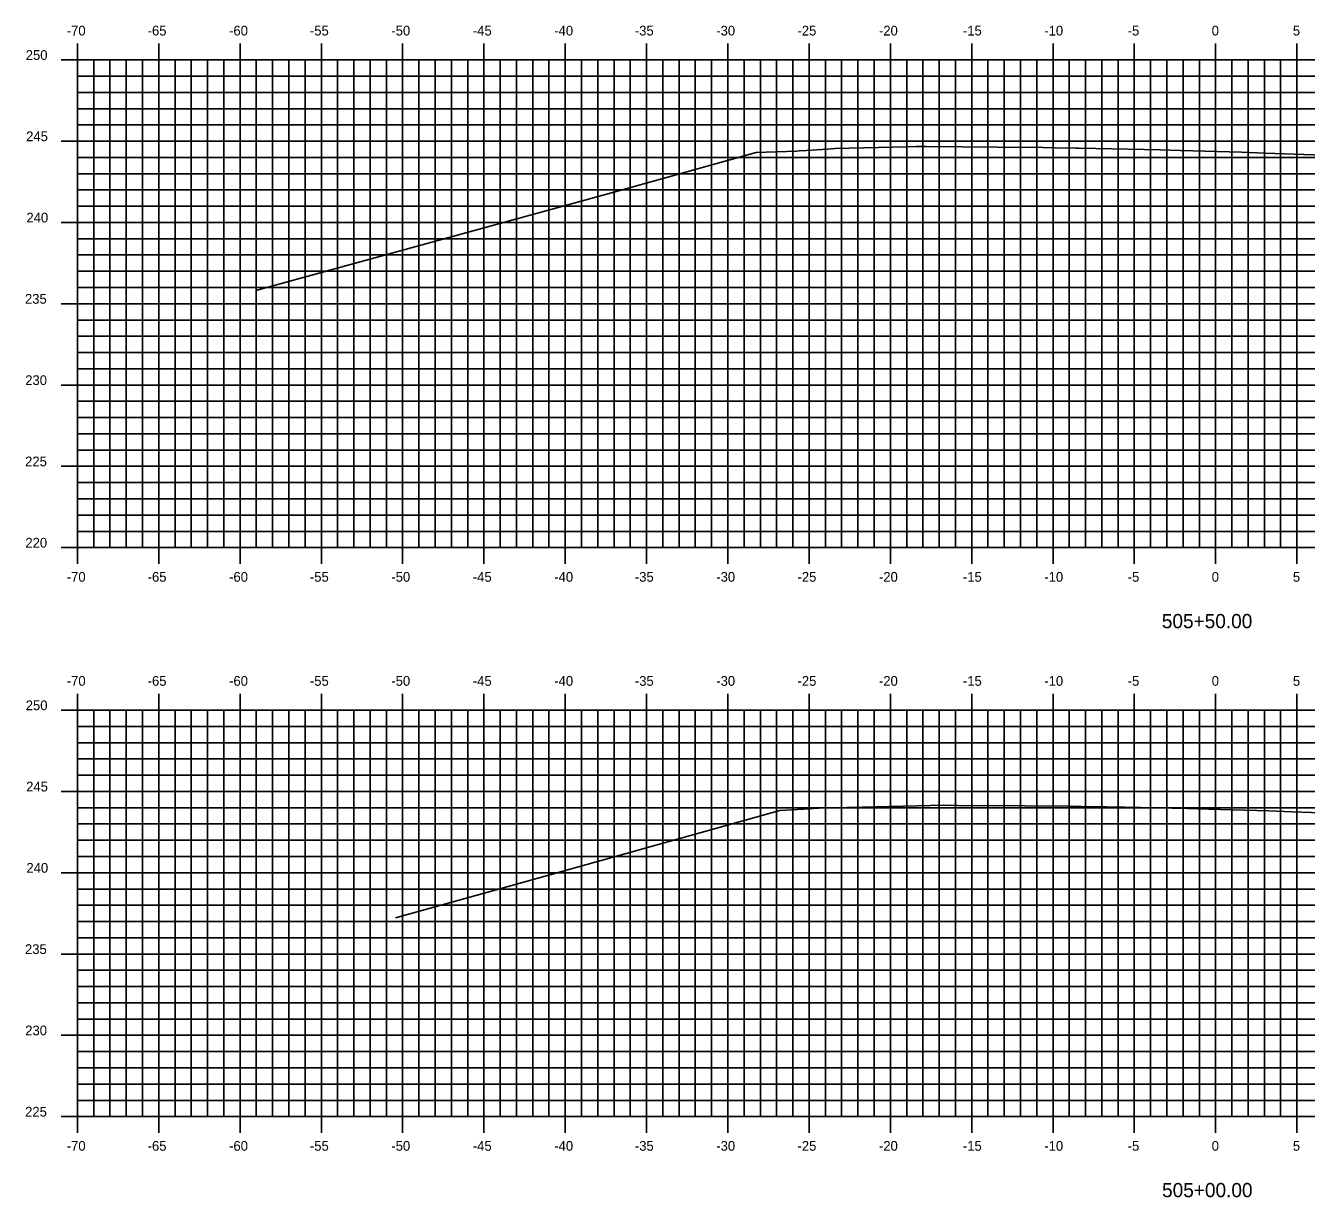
# Model space of a CAD drawing. Extents: x 1170543 to 1177585, y 609599 to 610623.
# Drawn here: x 1171440.3 to 1171519.1, y 610272.8 to 610344.9 of the extents above; entities that cross this region are included whole.
import ezdxf

# ---------------------------------------------------------------- set-up
doc = ezdxf.new("R2010")
doc.units = 0
for name, color, linetype in [('H_V ANNOTATION', 7, 'Continuous'), ('MAJOR', 7, 'Continuous'), ('MINOR', 7, 'Continuous'), ('S_Roadway_Centerline', 7, 'Continuous')]:
    doc.layers.add(name, color=color, linetype=linetype)

msp = doc.modelspace()

# ---------------------------------------------------------------- linework, layer by layer
at = {"layer": 'MAJOR'}
for p, q in [((1171443.497, 610343.803), (1171443.497, 610342.801)), ((1171448.497, 610343.803), (1171448.497, 610342.801)), ((1171453.497, 610343.803), (1171453.497, 610342.801)), ((1171458.497, 610343.803), (1171458.497, 610342.801)), ((1171463.497, 610343.803), (1171463.497, 610342.801)), ((1171468.497, 610343.803), (1171468.497, 610342.801)), ((1171473.497, 610343.803), (1171473.497, 610342.801)), ((1171478.497, 610343.803), (1171478.497, 610342.801)), ((1171483.497, 610343.803), (1171483.497, 610342.801)), ((1171488.497, 610343.803), (1171488.497, 610342.801)), ((1171493.497, 610343.803), (1171493.497, 610342.801)), ((1171498.497, 610343.803), (1171498.497, 610342.801)), ((1171503.497, 610343.803), (1171503.497, 610342.801)), ((1171508.497, 610343.803), (1171508.497, 610342.801)), ((1171513.497, 610343.803), (1171513.497, 610342.801)), ((1171518.497, 610343.803), (1171518.497, 610342.801)), ((1171442.495, 610342.801), (1171443.497, 610342.801)), ((1171443.497, 610342.801), (1171583.497, 610342.801)), ((1171443.497, 610312.801), (1171443.497, 610342.801)), ((1171443.497, 610312.801), (1171443.497, 610342.801)), ((1171443.497, 610342.801), (1171583.497, 610342.801)), ((1171448.497, 610312.801), (1171448.497, 610342.801)), ((1171453.497, 610312.801), (1171453.497, 610342.801)), ((1171458.497, 610312.801), (1171458.497, 610342.801)), ((1171463.497, 610312.801), (1171463.497, 610342.801)), ((1171468.497, 610312.801), (1171468.497, 610342.801)), ((1171473.497, 610312.801), (1171473.497, 610342.801)), ((1171478.497, 610312.801), (1171478.497, 610342.801)), ((1171483.497, 610312.801), (1171483.497, 610342.801)), ((1171488.497, 610312.801), (1171488.497, 610342.801)), ((1171493.497, 610312.801), (1171493.497, 610342.801)), ((1171498.497, 610312.801), (1171498.497, 610342.801)), ((1171503.497, 610312.801), (1171503.497, 610342.801)), ((1171508.497, 610312.801), (1171508.497, 610342.801)), ((1171513.497, 610312.801), (1171513.497, 610342.801)), ((1171518.497, 610312.801), (1171518.497, 610342.801)), ((1171442.495, 610337.801), (1171443.497, 610337.801)), ((1171443.497, 610337.801), (1171583.497, 610337.801)), ((1171442.495, 610332.801), (1171443.497, 610332.801)), ((1171443.497, 610332.801), (1171583.497, 610332.801)), ((1171442.495, 610327.801), (1171443.497, 610327.801)), ((1171443.497, 610327.801), (1171583.497, 610327.801)), ((1171442.495, 610322.801), (1171443.497, 610322.801)), ((1171443.497, 610322.801), (1171583.497, 610322.801)), ((1171442.495, 610317.801), (1171443.497, 610317.801)), ((1171443.497, 610317.801), (1171583.497, 610317.801)), ((1171442.495, 610312.801), (1171443.497, 610312.801)), ((1171443.497, 610312.801), (1171583.497, 610312.801)), ((1171443.497, 610312.801), (1171583.497, 610312.801)), ((1171443.497, 610311.799), (1171443.497, 610312.801)), ((1171448.497, 610311.799), (1171448.497, 610312.801)), ((1171453.497, 610311.799), (1171453.497, 610312.801)), ((1171458.497, 610311.799), (1171458.497, 610312.801)), ((1171463.497, 610311.799), (1171463.497, 610312.801)), ((1171468.497, 610311.799), (1171468.497, 610312.801)), ((1171473.497, 610311.799), (1171473.497, 610312.801)), ((1171478.497, 610311.799), (1171478.497, 610312.801)), ((1171483.497, 610311.799), (1171483.497, 610312.801)), ((1171488.497, 610311.799), (1171488.497, 610312.801)), ((1171493.497, 610311.799), (1171493.497, 610312.801)), ((1171498.497, 610311.799), (1171498.497, 610312.801)), ((1171503.497, 610311.799), (1171503.497, 610312.801)), ((1171508.497, 610311.799), (1171508.497, 610312.801)), ((1171513.497, 610311.799), (1171513.497, 610312.801)), ((1171518.497, 610311.799), (1171518.497, 610312.801)), ((1171443.497, 610303.803), (1171443.497, 610302.801)), ((1171448.497, 610303.803), (1171448.497, 610302.801)), ((1171453.497, 610303.803), (1171453.497, 610302.801)), ((1171458.497, 610303.803), (1171458.497, 610302.801)), ((1171463.497, 610303.803), (1171463.497, 610302.801)), ((1171468.497, 610303.803), (1171468.497, 610302.801)), ((1171473.497, 610303.803), (1171473.497, 610302.801)), ((1171478.497, 610303.803), (1171478.497, 610302.801)), ((1171483.497, 610303.803), (1171483.497, 610302.801)), ((1171488.497, 610303.803), (1171488.497, 610302.801)), ((1171493.497, 610303.803), (1171493.497, 610302.801)), ((1171498.497, 610303.803), (1171498.497, 610302.801)), ((1171503.497, 610303.803), (1171503.497, 610302.801)), ((1171508.497, 610303.803), (1171508.497, 610302.801)), ((1171513.497, 610303.803), (1171513.497, 610302.801)), ((1171518.497, 610303.803), (1171518.497, 610302.801)), ((1171442.495, 610302.801), (1171443.497, 610302.801)), ((1171443.497, 610302.801), (1171583.497, 610302.801)), ((1171443.497, 610277.801), (1171443.497, 610302.801)), ((1171443.497, 610277.801), (1171443.497, 610302.801)), ((1171443.497, 610302.801), (1171583.497, 610302.801)), ((1171448.497, 610277.801), (1171448.497, 610302.801)), ((1171453.497, 610277.801), (1171453.497, 610302.801)), ((1171458.497, 610277.801), (1171458.497, 610302.801)), ((1171463.497, 610277.801), (1171463.497, 610302.801)), ((1171468.497, 610277.801), (1171468.497, 610302.801)), ((1171473.497, 610277.801), (1171473.497, 610302.801)), ((1171478.497, 610277.801), (1171478.497, 610302.801)), ((1171483.497, 610277.801), (1171483.497, 610302.801)), ((1171488.497, 610277.801), (1171488.497, 610302.801)), ((1171493.497, 610277.801), (1171493.497, 610302.801)), ((1171498.497, 610277.801), (1171498.497, 610302.801)), ((1171503.497, 610277.801), (1171503.497, 610302.801)), ((1171508.497, 610277.801), (1171508.497, 610302.801)), ((1171513.497, 610277.801), (1171513.497, 610302.801)), ((1171518.497, 610277.801), (1171518.497, 610302.801)), ((1171442.495, 610297.801), (1171443.497, 610297.801)), ((1171443.497, 610297.801), (1171583.497, 610297.801)), ((1171442.495, 610292.801), (1171443.497, 610292.801)), ((1171443.497, 610292.801), (1171583.497, 610292.801)), ((1171442.495, 610287.801), (1171443.497, 610287.801)), ((1171443.497, 610287.801), (1171583.497, 610287.801)), ((1171442.495, 610282.801), (1171443.497, 610282.801)), ((1171443.497, 610282.801), (1171583.497, 610282.801)), ((1171442.495, 610277.801), (1171443.497, 610277.801)), ((1171443.497, 610277.801), (1171583.497, 610277.801)), ((1171443.497, 610277.801), (1171583.497, 610277.801)), ((1171443.497, 610276.799), (1171443.497, 610277.801)), ((1171448.497, 610276.799), (1171448.497, 610277.801)), ((1171453.497, 610276.799), (1171453.497, 610277.801)), ((1171458.497, 610276.799), (1171458.497, 610277.801)), ((1171463.497, 610276.799), (1171463.497, 610277.801)), ((1171468.497, 610276.799), (1171468.497, 610277.801)), ((1171473.497, 610276.799), (1171473.497, 610277.801)), ((1171478.497, 610276.799), (1171478.497, 610277.801)), ((1171483.497, 610276.799), (1171483.497, 610277.801)), ((1171488.497, 610276.799), (1171488.497, 610277.801)), ((1171493.497, 610276.799), (1171493.497, 610277.801)), ((1171498.497, 610276.799), (1171498.497, 610277.801)), ((1171503.497, 610276.799), (1171503.497, 610277.801)), ((1171508.497, 610276.799), (1171508.497, 610277.801)), ((1171513.497, 610276.799), (1171513.497, 610277.801)), ((1171518.497, 610276.799), (1171518.497, 610277.801))]:
    msp.add_line(p, q, dxfattribs=at)
at = {"layer": 'MINOR'}
for p, q in [((1171444.497, 610312.801), (1171444.497, 610342.801)), ((1171445.497, 610312.801), (1171445.497, 610342.801)), ((1171446.497, 610312.801), (1171446.497, 610342.801)), ((1171447.497, 610312.801), (1171447.497, 610342.801)), ((1171449.497, 610312.801), (1171449.497, 610342.801)), ((1171450.497, 610312.801), (1171450.497, 610342.801)), ((1171451.497, 610312.801), (1171451.497, 610342.801)), ((1171452.497, 610312.801), (1171452.497, 610342.801)), ((1171454.497, 610312.801), (1171454.497, 610342.801)), ((1171455.497, 610312.801), (1171455.497, 610342.801)), ((1171456.497, 610312.801), (1171456.497, 610342.801)), ((1171457.497, 610312.801), (1171457.497, 610342.801)), ((1171459.497, 610312.801), (1171459.497, 610342.801)), ((1171460.497, 610312.801), (1171460.497, 610342.801)), ((1171461.497, 610312.801), (1171461.497, 610342.801)), ((1171462.497, 610312.801), (1171462.497, 610342.801)), ((1171464.497, 610312.801), (1171464.497, 610342.801)), ((1171465.497, 610312.801), (1171465.497, 610342.801)), ((1171466.497, 610312.801), (1171466.497, 610342.801)), ((1171467.497, 610312.801), (1171467.497, 610342.801)), ((1171469.497, 610312.801), (1171469.497, 610342.801)), ((1171470.497, 610312.801), (1171470.497, 610342.801)), ((1171471.497, 610312.801), (1171471.497, 610342.801)), ((1171472.497, 610312.801), (1171472.497, 610342.801)), ((1171474.497, 610312.801), (1171474.497, 610342.801)), ((1171475.497, 610312.801), (1171475.497, 610342.801)), ((1171476.497, 610312.801), (1171476.497, 610342.801)), ((1171477.497, 610312.801), (1171477.497, 610342.801)), ((1171479.497, 610312.801), (1171479.497, 610342.801)), ((1171480.497, 610312.801), (1171480.497, 610342.801)), ((1171481.497, 610312.801), (1171481.497, 610342.801)), ((1171482.497, 610312.801), (1171482.497, 610342.801)), ((1171484.497, 610312.801), (1171484.497, 610342.801)), ((1171485.497, 610312.801), (1171485.497, 610342.801)), ((1171486.497, 610312.801), (1171486.497, 610342.801)), ((1171487.497, 610312.801), (1171487.497, 610342.801)), ((1171489.497, 610312.801), (1171489.497, 610342.801)), ((1171490.497, 610312.801), (1171490.497, 610342.801)), ((1171491.497, 610312.801), (1171491.497, 610342.801)), ((1171492.497, 610312.801), (1171492.497, 610342.801)), ((1171494.497, 610312.801), (1171494.497, 610342.801)), ((1171495.497, 610312.801), (1171495.497, 610342.801)), ((1171496.497, 610312.801), (1171496.497, 610342.801)), ((1171497.497, 610312.801), (1171497.497, 610342.801)), ((1171499.497, 610312.801), (1171499.497, 610342.801)), ((1171500.497, 610312.801), (1171500.497, 610342.801)), ((1171501.497, 610312.801), (1171501.497, 610342.801)), ((1171502.497, 610312.801), (1171502.497, 610342.801)), ((1171504.497, 610312.801), (1171504.497, 610342.801)), ((1171505.497, 610312.801), (1171505.497, 610342.801)), ((1171506.497, 610312.801), (1171506.497, 610342.801)), ((1171507.497, 610312.801), (1171507.497, 610342.801)), ((1171509.497, 610312.801), (1171509.497, 610342.801)), ((1171510.497, 610312.801), (1171510.497, 610342.801)), ((1171511.497, 610312.801), (1171511.497, 610342.801)), ((1171512.497, 610312.801), (1171512.497, 610342.801)), ((1171514.497, 610312.801), (1171514.497, 610342.801)), ((1171515.497, 610312.801), (1171515.497, 610342.801)), ((1171516.497, 610312.801), (1171516.497, 610342.801)), ((1171517.497, 610312.801), (1171517.497, 610342.801)), ((1171443.497, 610341.801), (1171583.497, 610341.801)), ((1171443.497, 610341.801), (1171444.499, 610341.801)), ((1171443.497, 610340.801), (1171583.497, 610340.801)), ((1171443.497, 610340.801), (1171444.499, 610340.801)), ((1171443.497, 610339.801), (1171583.497, 610339.801)), ((1171443.497, 610339.801), (1171444.499, 610339.801)), ((1171443.497, 610338.801), (1171583.497, 610338.801)), ((1171443.497, 610338.801), (1171444.499, 610338.801)), ((1171443.497, 610336.801), (1171583.497, 610336.801)), ((1171443.497, 610336.801), (1171444.499, 610336.801)), ((1171443.497, 610335.801), (1171583.497, 610335.801)), ((1171443.497, 610335.801), (1171444.499, 610335.801)), ((1171443.497, 610334.801), (1171583.497, 610334.801)), ((1171443.497, 610334.801), (1171444.499, 610334.801)), ((1171443.497, 610333.801), (1171583.497, 610333.801)), ((1171443.497, 610333.801), (1171444.499, 610333.801)), ((1171443.497, 610331.801), (1171583.497, 610331.801)), ((1171443.497, 610331.801), (1171444.499, 610331.801)), ((1171443.497, 610330.801), (1171583.497, 610330.801)), ((1171443.497, 610330.801), (1171444.499, 610330.801)), ((1171443.497, 610329.801), (1171583.497, 610329.801)), ((1171443.497, 610329.801), (1171444.499, 610329.801)), ((1171443.497, 610328.801), (1171583.497, 610328.801)), ((1171443.497, 610328.801), (1171444.499, 610328.801)), ((1171443.497, 610326.801), (1171583.497, 610326.801)), ((1171443.497, 610326.801), (1171444.499, 610326.801)), ((1171443.497, 610325.801), (1171583.497, 610325.801)), ((1171443.497, 610325.801), (1171444.499, 610325.801)), ((1171443.497, 610324.801), (1171583.497, 610324.801)), ((1171443.497, 610324.801), (1171444.499, 610324.801)), ((1171443.497, 610323.801), (1171583.497, 610323.801)), ((1171443.497, 610323.801), (1171444.499, 610323.801)), ((1171443.497, 610321.801), (1171583.497, 610321.801)), ((1171443.497, 610321.801), (1171444.499, 610321.801)), ((1171443.497, 610320.801), (1171583.497, 610320.801)), ((1171443.497, 610320.801), (1171444.499, 610320.801)), ((1171443.497, 610319.801), (1171583.497, 610319.801)), ((1171443.497, 610319.801), (1171444.499, 610319.801)), ((1171443.497, 610318.801), (1171583.497, 610318.801)), ((1171443.497, 610318.801), (1171444.499, 610318.801)), ((1171443.497, 610316.801), (1171583.497, 610316.801)), ((1171443.497, 610316.801), (1171444.499, 610316.801)), ((1171443.497, 610315.801), (1171583.497, 610315.801)), ((1171443.497, 610315.801), (1171444.499, 610315.801)), ((1171443.497, 610314.801), (1171583.497, 610314.801)), ((1171443.497, 610314.801), (1171444.499, 610314.801)), ((1171443.497, 610313.801), (1171583.497, 610313.801)), ((1171443.497, 610313.801), (1171444.499, 610313.801)), ((1171444.497, 610277.801), (1171444.497, 610302.801)), ((1171445.497, 610277.801), (1171445.497, 610302.801)), ((1171446.497, 610277.801), (1171446.497, 610302.801)), ((1171447.497, 610277.801), (1171447.497, 610302.801)), ((1171449.497, 610277.801), (1171449.497, 610302.801)), ((1171450.497, 610277.801), (1171450.497, 610302.801)), ((1171451.497, 610277.801), (1171451.497, 610302.801)), ((1171452.497, 610277.801), (1171452.497, 610302.801)), ((1171454.497, 610277.801), (1171454.497, 610302.801)), ((1171455.497, 610277.801), (1171455.497, 610302.801)), ((1171456.497, 610277.801), (1171456.497, 610302.801)), ((1171457.497, 610277.801), (1171457.497, 610302.801)), ((1171459.497, 610277.801), (1171459.497, 610302.801)), ((1171460.497, 610277.801), (1171460.497, 610302.801)), ((1171461.497, 610277.801), (1171461.497, 610302.801)), ((1171462.497, 610277.801), (1171462.497, 610302.801)), ((1171464.497, 610277.801), (1171464.497, 610302.801)), ((1171465.497, 610277.801), (1171465.497, 610302.801)), ((1171466.497, 610277.801), (1171466.497, 610302.801)), ((1171467.497, 610277.801), (1171467.497, 610302.801)), ((1171469.497, 610277.801), (1171469.497, 610302.801)), ((1171470.497, 610277.801), (1171470.497, 610302.801)), ((1171471.497, 610277.801), (1171471.497, 610302.801)), ((1171472.497, 610277.801), (1171472.497, 610302.801)), ((1171474.497, 610277.801), (1171474.497, 610302.801)), ((1171475.497, 610277.801), (1171475.497, 610302.801)), ((1171476.497, 610277.801), (1171476.497, 610302.801)), ((1171477.497, 610277.801), (1171477.497, 610302.801)), ((1171479.497, 610277.801), (1171479.497, 610302.801)), ((1171480.497, 610277.801), (1171480.497, 610302.801)), ((1171481.497, 610277.801), (1171481.497, 610302.801)), ((1171482.497, 610277.801), (1171482.497, 610302.801)), ((1171484.497, 610277.801), (1171484.497, 610302.801)), ((1171485.497, 610277.801), (1171485.497, 610302.801)), ((1171486.497, 610277.801), (1171486.497, 610302.801)), ((1171487.497, 610277.801), (1171487.497, 610302.801)), ((1171489.497, 610277.801), (1171489.497, 610302.801)), ((1171490.497, 610277.801), (1171490.497, 610302.801)), ((1171491.497, 610277.801), (1171491.497, 610302.801)), ((1171492.497, 610277.801), (1171492.497, 610302.801)), ((1171494.497, 610277.801), (1171494.497, 610302.801)), ((1171495.497, 610277.801), (1171495.497, 610302.801)), ((1171496.497, 610277.801), (1171496.497, 610302.801)), ((1171497.497, 610277.801), (1171497.497, 610302.801)), ((1171499.497, 610277.801), (1171499.497, 610302.801)), ((1171500.497, 610277.801), (1171500.497, 610302.801)), ((1171501.497, 610277.801), (1171501.497, 610302.801)), ((1171502.497, 610277.801), (1171502.497, 610302.801)), ((1171504.497, 610277.801), (1171504.497, 610302.801)), ((1171505.497, 610277.801), (1171505.497, 610302.801)), ((1171506.497, 610277.801), (1171506.497, 610302.801)), ((1171507.497, 610277.801), (1171507.497, 610302.801)), ((1171509.497, 610277.801), (1171509.497, 610302.801)), ((1171510.497, 610277.801), (1171510.497, 610302.801)), ((1171511.497, 610277.801), (1171511.497, 610302.801)), ((1171512.497, 610277.801), (1171512.497, 610302.801)), ((1171514.497, 610277.801), (1171514.497, 610302.801)), ((1171515.497, 610277.801), (1171515.497, 610302.801)), ((1171516.497, 610277.801), (1171516.497, 610302.801)), ((1171517.497, 610277.801), (1171517.497, 610302.801)), ((1171443.497, 610301.801), (1171583.497, 610301.801)), ((1171443.497, 610301.801), (1171444.499, 610301.801)), ((1171443.497, 610300.801), (1171583.497, 610300.801)), ((1171443.497, 610300.801), (1171444.499, 610300.801)), ((1171443.497, 610299.801), (1171583.497, 610299.801)), ((1171443.497, 610299.801), (1171444.499, 610299.801)), ((1171443.497, 610298.801), (1171583.497, 610298.801)), ((1171443.497, 610298.801), (1171444.499, 610298.801)), ((1171443.497, 610296.801), (1171583.497, 610296.801)), ((1171443.497, 610296.801), (1171444.499, 610296.801)), ((1171443.497, 610295.801), (1171583.497, 610295.801)), ((1171443.497, 610295.801), (1171444.499, 610295.801)), ((1171443.497, 610294.801), (1171583.497, 610294.801)), ((1171443.497, 610294.801), (1171444.499, 610294.801)), ((1171443.497, 610293.801), (1171583.497, 610293.801)), ((1171443.497, 610293.801), (1171444.499, 610293.801)), ((1171443.497, 610291.801), (1171583.497, 610291.801)), ((1171443.497, 610291.801), (1171444.499, 610291.801)), ((1171443.497, 610290.801), (1171583.497, 610290.801)), ((1171443.497, 610290.801), (1171444.499, 610290.801)), ((1171443.497, 610289.801), (1171583.497, 610289.801)), ((1171443.497, 610289.801), (1171444.499, 610289.801)), ((1171443.497, 610288.801), (1171583.497, 610288.801)), ((1171443.497, 610288.801), (1171444.499, 610288.801)), ((1171443.497, 610286.801), (1171583.497, 610286.801)), ((1171443.497, 610286.801), (1171444.499, 610286.801)), ((1171443.497, 610285.801), (1171583.497, 610285.801)), ((1171443.497, 610285.801), (1171444.499, 610285.801)), ((1171443.497, 610284.801), (1171583.497, 610284.801)), ((1171443.497, 610284.801), (1171444.499, 610284.801)), ((1171443.497, 610283.801), (1171583.497, 610283.801)), ((1171443.497, 610283.801), (1171444.499, 610283.801)), ((1171443.497, 610281.801), (1171583.497, 610281.801)), ((1171443.497, 610281.801), (1171444.499, 610281.801)), ((1171443.497, 610280.801), (1171583.497, 610280.801)), ((1171443.497, 610280.801), (1171444.499, 610280.801)), ((1171443.497, 610279.801), (1171583.497, 610279.801)), ((1171443.497, 610279.801), (1171444.499, 610279.801)), ((1171443.497, 610278.801), (1171583.497, 610278.801)), ((1171443.497, 610278.801), (1171444.499, 610278.801))]:
    msp.add_line(p, q, dxfattribs=at)
at = {"layer": 'S_Roadway_Centerline'}
for points in [[(1171454.474, 610328.608), (1171476.341, 610334.617), (1171485.241, 610337.103), (1171487.723, 610337.194), (1171487.876, 610337.213), (1171488.339, 610337.233), (1171489.598, 610337.32), (1171490.079, 610337.353), (1171494.506, 610337.459), (1171495.083, 610337.473), (1171495.707, 610337.468), (1171500.086, 610337.435), (1171502.872, 610337.409), (1171503.624, 610337.401), (1171504.92, 610337.373), (1171505.09, 610337.368), (1171506.123, 610337.349), (1171510.094, 610337.277), (1171511.332, 610337.238), (1171515.098, 610337.118), (1171516.543, 610337.067), (1171520.102, 610336.937)], [(1171463.05, 610290.034), (1171470.364, 610292.062), (1171486.688, 610296.621), (1171488.145, 610296.709), (1171489.096, 610296.783), (1171489.274, 610296.787), (1171489.681, 610296.802), (1171490.817, 610296.821), (1171491.766, 610296.838), (1171495.958, 610296.934), (1171496.768, 610296.952), (1171497.625, 610296.946), (1171501.77, 610296.917), (1171504.484, 610296.893), (1171505.236, 610296.886), (1171506.461, 610296.861), (1171506.772, 610296.855), (1171507.914, 610296.832), (1171511.774, 610296.749), (1171513.06, 610296.71), (1171516.776, 610296.601), (1171518.205, 610296.552), (1171521.778, 610296.429)]]:
    msp.add_lwpolyline(points, dxfattribs=at)

# ---------------------------------------------------------------- texts
at = {"layer": 'H_V ANNOTATION'}
for s, height, p in [('-70', 0.6, (1171442.839, 610344.301)), ('-65', 0.6, (1171447.815, 610344.301)), ('-60', 0.6, (1171452.823, 610344.301)), ('-55', 0.6, (1171457.794, 610344.301)), ('-50', 0.6, (1171462.802, 610344.301)), ('-45', 0.6, (1171467.815, 610344.301)), ('-40', 0.6, (1171472.823, 610344.301)), ('-35', 0.6, (1171477.778, 610344.301)), ('-30', 0.6, (1171482.786, 610344.301)), ('-25', 0.6, (1171487.783, 610344.301)), ('-20', 0.6, (1171492.791, 610344.301)), ('-15', 0.6, (1171497.954, 610344.301)), ('-10', 0.6, (1171502.962, 610344.301)), ('-5', 0.6, (1171508.088, 610344.301)), ('0', 0.6, (1171513.256, 610344.301)), ('5', 0.6, (1171518.248, 610344.301)), ('250', 0.6, (1171440.317, 610342.801)), ('245', 0.6, (1171440.343, 610337.801)), ('240', 0.6, (1171440.359, 610332.801)), ('235', 0.6, (1171440.269, 610327.801)), ('230', 0.6, (1171440.285, 610322.801)), ('225', 0.6, (1171440.279, 610317.801)), ('220', 0.6, (1171440.295, 610312.801)), ('-70', 0.6, (1171442.839, 610310.701)), ('-65', 0.6, (1171447.815, 610310.701)), ('-60', 0.6, (1171452.823, 610310.701)), ('-55', 0.6, (1171457.794, 610310.701)), ('-50', 0.6, (1171462.802, 610310.701)), ('-45', 0.6, (1171467.815, 610310.701)), ('-40', 0.6, (1171472.823, 610310.701)), ('-35', 0.6, (1171477.778, 610310.701)), ('-30', 0.6, (1171482.786, 610310.701)), ('-25', 0.6, (1171487.783, 610310.701)), ('-20', 0.6, (1171492.791, 610310.701)), ('-15', 0.6, (1171497.954, 610310.701)), ('-10', 0.6, (1171502.962, 610310.701)), ('-5', 0.6, (1171508.088, 610310.701)), ('0', 0.6, (1171513.256, 610310.701)), ('5', 0.6, (1171518.248, 610310.701)), ('505+50.00', 0.875, (1171510.189, 610307.844)), ('-70', 0.6, (1171442.839, 610304.301)), ('-65', 0.6, (1171447.815, 610304.301)), ('-60', 0.6, (1171452.823, 610304.301)), ('-55', 0.6, (1171457.794, 610304.301)), ('-50', 0.6, (1171462.802, 610304.301)), ('-45', 0.6, (1171467.815, 610304.301)), ('-40', 0.6, (1171472.823, 610304.301)), ('-35', 0.6, (1171477.778, 610304.301)), ('-30', 0.6, (1171482.786, 610304.301)), ('-25', 0.6, (1171487.783, 610304.301)), ('-20', 0.6, (1171492.791, 610304.301)), ('-15', 0.6, (1171497.954, 610304.301)), ('-10', 0.6, (1171502.962, 610304.301)), ('-5', 0.6, (1171508.088, 610304.301)), ('0', 0.6, (1171513.256, 610304.301)), ('5', 0.6, (1171518.248, 610304.301)), ('250', 0.6, (1171440.317, 610302.801)), ('245', 0.6, (1171440.343, 610297.801)), ('240', 0.6, (1171440.359, 610292.801)), ('235', 0.6, (1171440.269, 610287.801)), ('230', 0.6, (1171440.285, 610282.801)), ('225', 0.6, (1171440.279, 610277.801)), ('-70', 0.6, (1171442.839, 610275.701)), ('-65', 0.6, (1171447.815, 610275.701)), ('-60', 0.6, (1171452.823, 610275.701)), ('-55', 0.6, (1171457.794, 610275.701)), ('-50', 0.6, (1171462.802, 610275.701)), ('-45', 0.6, (1171467.815, 610275.701)), ('-40', 0.6, (1171472.823, 610275.701)), ('-35', 0.6, (1171477.778, 610275.701)), ('-30', 0.6, (1171482.786, 610275.701)), ('-25', 0.6, (1171487.783, 610275.701)), ('-20', 0.6, (1171492.791, 610275.701)), ('-15', 0.6, (1171497.954, 610275.701)), ('-10', 0.6, (1171502.962, 610275.701)), ('-5', 0.6, (1171508.088, 610275.701)), ('0', 0.6, (1171513.256, 610275.701)), ('5', 0.6, (1171518.248, 610275.701)), ('505+00.00', 0.875, (1171510.204, 610272.844))]:
    msp.add_text(s, height=height, dxfattribs=at).set_placement(p)

doc.saveas('drawing.dxf')
